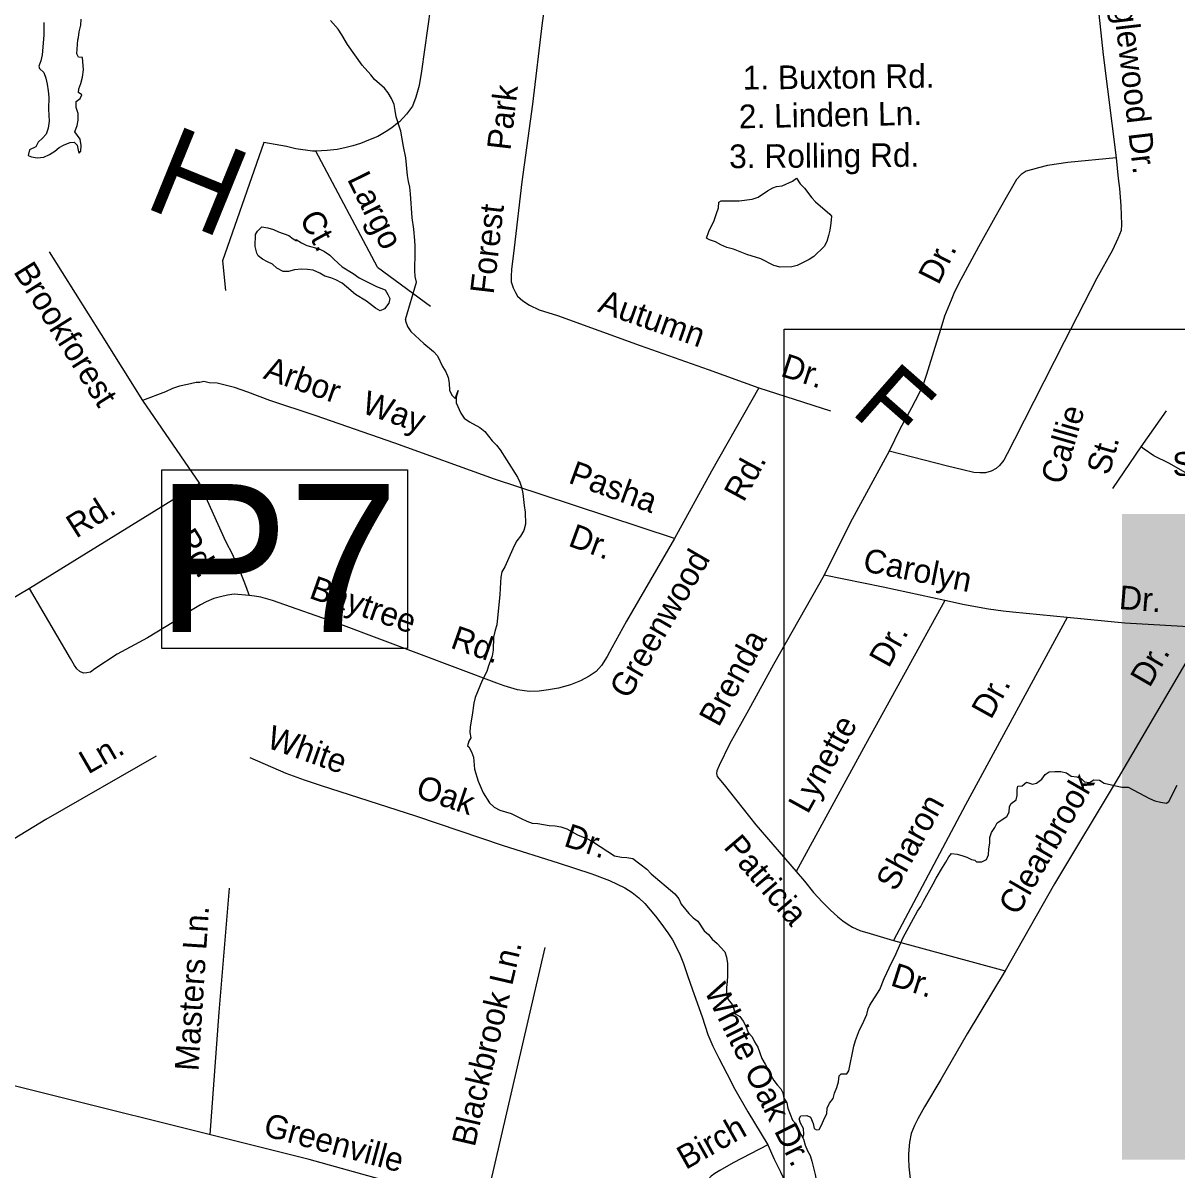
# Model space of a CAD drawing. Extents: x 1945482 to 2853149, y 66427 to 1015778.
# Drawn here: x 2341524 to 2344721, y 165302 to 168479 of the extents above; entities that cross this region are included whole.
import ezdxf

# ---------------------------------------------------------------- set-up
doc = ezdxf.new("R2010")
doc.units = 0
for name, color, linetype in [('Old_Level_10', 7, 'Continuous'), ('Old_Level_22', 7, 'Continuous'), ('Old_Level_3', 7, 'Continuous'), ('Old_Level_31', 7, 'Continuous'), ('Old_Level_35', 7, 'Continuous'), ('Old_Level_59', 7, 'Continuous'), ('Old_Level_60', 7, 'Continuous')]:
    doc.layers.add(name, color=color, linetype=linetype)

msp = doc.modelspace()

# ---------------------------------------------------------------- linework, layer by layer
at = {"layer": 'Old_Level_3'}
msp.add_lwpolyline([(2350469.6, 164712.1), (2343633, 164712.1), (2343633, 167630.7), (2350469.6, 167630.7), (2350469.6, 164712.1)], dxfattribs=at)
at = {"layer": 'Old_Level_31'}
msp.add_lwpolyline([(2341908.3, 167241), (2342589, 167241), (2342589, 166746.8), (2341908.3, 166746.8)], close=True, dxfattribs=at)
at = {"layer": 'Old_Level_35'}
for p, q in [((2343562.8, 167469), (2343761.3, 167404.6)), ((2341855.6, 167433.2), (2342013, 167203.3)), ((2342013, 167203.3), (2341542.1, 166912.7)), ((2343329.2, 167051.4), (2342959.6, 167173.2)), ((2343935.6, 165937.2), (2344245.1, 165853.3))]:
    msp.add_line(p, q, dxfattribs=at)
for points in [[(2342680.1, 168742.6), (2342652.6, 168523.2), (2342627.8, 168346.3), (2342621.2, 168306), (2342612.6, 168273.5), (2342603.4, 168249.2), (2342586.3, 168226.5), (2342567.1, 168205.7), (2342561.6, 168201.4)], [(2344478.4, 168747.5), (2344516.5, 168390.9), (2344552.1, 168106.1)], [(2342993.8, 168702.8), (2342962.6, 168479.4), (2342935.4, 168254.5), (2342905.8, 168039), (2342885.2, 167856.3), (2342877.7, 167796), (2342876.1, 167777.9), (2342876.8, 167761.8), (2342881.7, 167745.9), (2342888.1, 167732.4), (2342894.4, 167722.5), (2342909, 167709.2), (2342927.5, 167697.8), (2342954, 167684.8), (2343004.5, 167668.7), (2343233.9, 167585.9), (2343422.6, 167519.2), (2343562.8, 167469)], [(2342561.6, 168201.4), (2342545.8, 168188.8), (2342530.4, 168178.4), (2342507, 168165.3), (2342481.1, 168154.4), (2342459.5, 168145.4), (2342437.8, 168138.6), (2342416, 168133.8), (2342394.2, 168129), (2342366.4, 168125.9), (2342335.7, 168124.7)], [(2342253.7, 168137.2), (2342191.2, 168148.4), (2342076.5, 167820.4), (2342084.7, 167738.3)], [(2342335.7, 168124.7), (2342326.4, 168124.3), (2342280.3, 168130.4), (2342253.7, 168137.2), (2342250.6, 168138.2)], [(2342506.2, 167802.8), (2342335.7, 168124.7)], [(2344552.1, 168106.1), (2344418.4, 168092.9), (2344362.6, 168084.8), (2344336.9, 168077.9), (2344321, 168073), (2344303.5, 168068.4), (2344289.7, 168059.9), (2344276.2, 168045.3), (2344265.1, 168026.8), (2344248.2, 167996.3), (2344216.3, 167940.9), (2344171.6, 167859), (2344115.6, 167757), (2344102.5, 167730.2), (2344095.4, 167711.9), (2344086.1, 167689.5), (2344077.1, 167667.2), (2344066.4, 167633), (2344050.4, 167580.2), (2344027.4, 167505.4), (2344018.6, 167480.8), (2344005.6, 167452.3), (2343985.1, 167413.5), (2343953.3, 167354.4), (2343923.9, 167293.2)], [(2344552.1, 168106.1), (2344558.3, 168048.6), (2344561.4, 168020.5), (2344565.2, 167972.7), (2344566.3, 167946.8), (2344567.3, 167920.9), (2344566, 167904.8), (2344556.7, 167882.4), (2344542.2, 167849.7), (2344499, 167772.2), (2344408.2, 167596.3), (2344324.5, 167430.8), (2344270.9, 167325), (2344250.1, 167286.1), (2344241, 167267.7), (2344229.4, 167253.1), (2344219.9, 167244.9), (2344206, 167238.1), (2344190.5, 167233.5), (2344174.4, 167232.9), (2344158.3, 167234.2), (2344128.1, 167241.2), (2344085.7, 167251.4), (2343923.9, 167293.2)], [(2341597.1, 167845.4), (2341740.3, 167616.7), (2341855.6, 167433.2)], [(2342506.2, 167802.8), (2342652.9, 167694.6)], [(2342959.6, 167173.2), (2342830.4, 167215.8), (2342554.4, 167314.8), (2342333.4, 167392.1), (2342207.7, 167433.4), (2342146.7, 167456.9), (2342110.1, 167469.5), (2342083.9, 167476.4), (2342061.8, 167481.4), (2342039.7, 167482.5), (2342025.5, 167486.2), (2342013.8, 167483.5), (2342003.6, 167483.1), (2341979.8, 167478.2), (2341958, 167473.4), (2341938.3, 167466.7), (2341918.6, 167457.7), (2341855.6, 167433.2)], [(2343562.8, 167469), (2343431.8, 167237.6), (2343329.2, 167051.4)], [(2344621.8, 167304.9), (2344692, 167405.2)], [(2344543.4, 167189.6), (2344621.8, 167304.9)], [(2345064.6, 167251.6), (2345051.9, 167240), (2345028.5, 167221), (2345016.8, 167211.5), (2344999.2, 167202), (2344983.5, 167196.3), (2344958.1, 167190.6), (2344930.7, 167188.7), (2344902.7, 167186.4), (2344856.5, 167194.4), (2344809.6, 167205.8), (2344756.8, 167226.7), (2344700.1, 167258.9), (2344657.1, 167279.8), (2344629.7, 167298.8), (2344621.8, 167304.9)], [(2343923.9, 167293.2), (2343815.6, 167094.6), (2343743.5, 166950)], [(2342013, 167203.3), (2342085, 167044.2), (2342104.5, 167006.9), (2342117.9, 166975.6), (2342126.5, 166955.9), (2342137.5, 166928.4), (2342151, 166892.9)], [(2343329.2, 167051.4), (2343196.2, 166822), (2343155.1, 166748.5), (2343142, 166724), (2343126.9, 166699.4), (2343111.8, 166682.8), (2343092.3, 166669.9), (2343068.8, 166657.1), (2343041.1, 166645.8), (2343007.6, 166636.6), (2342979.6, 166631.6), (2342953.8, 166628.6), (2342927.9, 166627.6), (2342913.7, 166629), (2342893.6, 166632.1), (2342857.1, 166642.5), (2342836.4, 166650.3)], [(2343743.5, 166950), (2343603, 166702.2), (2343534.2, 166575.4), (2343481.8, 166481.5), (2343452.3, 166422.2), (2343446.6, 166407.9), (2343445, 166399.9), (2343447.3, 166391.8), (2343466.2, 166368.6), (2343554.6, 166258.2), (2343665.8, 166128.4)], [(2344078.2, 166878.9), (2343906.7, 166916.4), (2343743.5, 166950)], [(2341542.1, 166912.7), (2341364.1, 166807.6), (2341317.3, 166777.8), (2341254.9, 166737.3), (2341206, 166705.5), (2341171.2, 166679.8), (2341143.8, 166658.7), (2341120.7, 166638.1), (2341090, 166608.7)], [(2342151, 166892.9), (2342108.8, 166897.1), (2342090.9, 166894.4), (2342071.1, 166889.7), (2342053.2, 166885.1), (2342031.6, 166876), (2342015.8, 166867.5), (2341988.6, 166850.3), (2341941.9, 166820.6), (2341869.5, 166775.7), (2341785.3, 166730.4), (2341722.9, 166689.8), (2341711.4, 166681.2), (2341701.3, 166678.8), (2341691.5, 166678.4), (2341681.2, 166682.3), (2341673, 166689.8), (2341666.4, 166699.4), (2341655.7, 166719), (2341542.1, 166912.7)], [(2342836.4, 166650.3), (2342404.3, 166812.6), (2342215.6, 166879.3), (2342183.4, 166888.2), (2342165.2, 166891.5), (2342151, 166892.9)], [(2344078.2, 166878.9), (2343858, 166480.3), (2343665.8, 166128.4)], [(2344416.4, 166832.5), (2344265.5, 166846.6), (2344239.5, 166849.5), (2344199.2, 166855.8), (2344132.8, 166867.3), (2344078.2, 166878.9)], [(2344416.4, 166832.5), (2344134.7, 166313), (2343935.6, 165937.2)], [(2344801.6, 166803.5), (2344576.9, 166816.9), (2344416.4, 166832.5)], [(2344801.6, 166803.5), (2344558.1, 166387.8), (2344381.6, 166094.7), (2344245.1, 165853.3)], [(2341892.6, 166448.4), (2341587.4, 166272.2), (2341360.8, 166135.3), (2341173, 166021.8), (2341040.6, 165934.5)], [(2342152.7, 166444.6), (2342252.6, 166400.6), (2342303.2, 166382.6), (2342350.1, 166366.4), (2342611.4, 166282.9), (2342854.5, 166200.3), (2343006.8, 166152.5), (2343099.9, 166122), (2343148.5, 166103.9), (2343191.3, 166083.7), (2343211.9, 166070.4), (2343230.5, 166055.3), (2343247.2, 166039.9), (2343262, 166022.5), (2343276.5, 166005), (2343291.4, 165985.5), (2343310.5, 165958.4), (2343323.1, 165938.9), (2343342.6, 165901.6), (2343353.9, 165874.1), (2343365, 165840.4), (2343378.7, 165800.9), (2343405.7, 165725.9), (2343421.7, 165676.6), (2343434.8, 165645), (2343452.2, 165611.8), (2343473.9, 165568.7), (2343495.7, 165525.6), (2343532.3, 165463.1), (2343587.8, 165371.1)], [(2343665.8, 166128.4), (2343688.8, 166101.4), (2343714, 166070.2), (2343739.4, 166043.3), (2343760.2, 166022.2), (2343781, 166003), (2343795.3, 165991.4), (2343809.7, 165982.1), (2343821.8, 165974.7), (2343842.2, 165965.3), (2343870.8, 165956.6), (2343935.6, 165937.2)], [(2342095.1, 166082.3), (2342066.7, 165739.2), (2342042.1, 165399.8)], [(2342802.9, 165193.4), (2342970.7, 165918.4)], [(2344245.1, 165853.3), (2344139.8, 165679.1), (2344066.7, 165552.1), (2344021.8, 165476.2), (2344003, 165443.6), (2343993.9, 165425.2), (2343984.6, 165402.8), (2343979.7, 165378.7), (2343977, 165346.4), (2343977.5, 165334.6), (2343978.4, 165310.4), (2343981.7, 165276.7), (2343984.4, 165258.8), (2343991.7, 165224.9), (2343994.1, 165213.2), (2343994.5, 165203), (2343994.9, 165193.2), (2343993.4, 165181), (2343991.7, 165173.1), (2343988.4, 165158.8), (2343979, 165138.4), (2343960.4, 165103.9), (2343898.4, 165001.3), (2343852.9, 164911.5)], [(2346662.2, 163895.5), (2346496.8, 163957.7), (2346262.9, 164054.5), (2345470.3, 164361.2), (2344269.9, 164769.9), (2343846.7, 164899.2), (2343648.3, 164953.3), (2343374.9, 165036.4), (2342316.9, 165330.9), (2341347, 165572.5), (2341260.5, 165585.2)], [(2343587.8, 165371.1), (2343491.6, 165321.3), (2343454.7, 165299.8), (2343440.9, 165291.4), (2343431, 165284.8), (2343423.5, 165276.6), (2343418, 165266.2), (2343414.4, 165256.2), (2343408.8, 165239.9)], [(2343587.8, 165371.1), (2343605.4, 165331.7), (2343622.9, 165296.3), (2343635.8, 165268.9), (2343649.3, 165235.3), (2343662.6, 165196.1), (2343667.8, 165174), (2343670.8, 165148.2), (2343670.1, 165116.3), (2343668.4, 165100.2), (2343664, 165061.9), (2343656.4, 165005.5), (2343648.3, 164953.3)]]:
    msp.add_lwpolyline(points, dxfattribs=at)
at = {"layer": 'Old_Level_59'}
for points in [[(2342584, 167657.6), (2342614.7, 167761), (2342611, 167776.8), (2342609.7, 167793.4), (2342611, 167843.5), (2342611, 167861.3), (2342610, 167877), (2342606.7, 167907.7), (2342602.2, 167940), (2342597.7, 168006.4), (2342595.5, 168024.6), (2342592, 168040.1), (2342589.5, 168056.9), (2342584.5, 168106.2), (2342578, 168137.3), (2342571.2, 168179.7), (2342557.5, 168219), (2342555.5, 168237), (2342552, 168253.5), (2342545, 168270.3), (2342535.7, 168286.2), (2342526, 168298.5), (2342498.2, 168322.7), (2342488, 168335.6), (2342464, 168362.6), (2342423.2, 168419.4), (2342407.5, 168447), (2342397, 168462.5), (2342376, 168486.1)], [(2342584, 167657.6), (2342584.2, 167654.5), (2342589.7, 167638.8), (2342598.5, 167624.3), (2342634.2, 167591.1), (2342661.5, 167568.9), (2342672.2, 167557.1), (2342686.5, 167528), (2342695.2, 167513.2), (2342702, 167497), (2342704.7, 167481.1), (2342705.5, 167462.5), (2342712, 167448.2), (2342721.5, 167439), (2342729.7, 167461.4), (2342724, 167443), (2342724, 167427.4), (2342737, 167398.5), (2342746.7, 167384.8), (2342761, 167374.8), (2342790, 167359.1), (2342803.5, 167347.2), (2342823.5, 167321.8), (2342835.5, 167310.1), (2342845.7, 167296.8), (2342864, 167269.2), (2342893.7, 167220.9), (2342900.5, 167207.5), (2342905.5, 167193.1), (2342909.2, 167176.1), (2342912.7, 167142.5), (2342915.5, 167124), (2342916, 167090.7), (2342911.5, 167073.5), (2342902.2, 167057.9), (2342892.5, 167044.6), (2342884.7, 167030.5), (2342859, 166972.8), (2342850.7, 166959), (2342848, 166944.2), (2342846.5, 166929.3), (2342845.2, 166896.1), (2342837, 166811.7), (2342832.5, 166797.4), (2342827.7, 166778.2), (2342826.2, 166742.2), (2342824, 166725), (2342813.7, 166698.3), (2342809, 166682.2), (2342796.2, 166658.1), (2342777.2, 166610.8), (2342773.5, 166594.8), (2342768.7, 166561.6), (2342762.5, 166529.5), (2342762, 166513.3), (2342765.2, 166498.5), (2342759.5, 166489.8), (2342755.7, 166476.4), (2342759.2, 166473.8), (2342766.5, 166459.7), (2342772.5, 166445), (2342775, 166412.5), (2342785.5, 166378.8), (2342799, 166346.5), (2342816.2, 166318.8), (2342829.2, 166306.7), (2342845, 166298.1), (2342876.5, 166289.4), (2342904, 166275.1), (2342919.5, 166268.1), (2342934.5, 166262.6), (2342950.2, 166261.1), (2342982, 166255.8), (2342998.2, 166255.3), (2343014, 166252.6), (2343030.7, 166247.1), (2343060.5, 166230.3), (2343089.5, 166217.7), (2343105, 166209.9), (2343163, 166172.2), (2343181.7, 166168.7), (2343197.2, 166167.5), (2343214, 166164.2), (2343252, 166134.6), (2343264, 166122.4), (2343329.5, 166066.7), (2343341, 166052.6), (2343347.5, 166038.2), (2343368.7, 166012.1), (2343380.5, 165999.8), (2343393.5, 165991), (2343411.5, 165964.5), (2343423, 165953.6), (2343433.2, 165941.5), (2343447, 165928.9), (2343468.2, 165905.9), (2343473.2, 165890.9), (2343476, 165873.2), (2343476.2, 165839.6), (2343475.2, 165823.8)], [(2343684.8, 165390.6), (2343687, 165399.6), (2343686.5, 165416.2), (2343678, 165431.3), (2343674.7, 165443.4), (2343679.2, 165451.2), (2343695.2, 165452.2), (2343706, 165448.1), (2343713.2, 165430.8), (2343716, 165416.6), (2343722.5, 165412.9), (2343730, 165413.9), (2343737, 165427.9), (2343743.5, 165443.7), (2343751, 165457.2), (2343752, 165473), (2343758.2, 165486.7), (2343768.7, 165499.9), (2343772, 165514.7), (2343778.5, 165530), (2343783.2, 165546.2), (2343785, 165562.2), (2343790.5, 165568.3), (2343806.5, 165568), (2343811.7, 165576.1), (2343825.7, 165644.3), (2343830, 165660.3), (2343841.5, 165689.8), (2343849, 165704), (2343862, 165732.8), (2343865.7, 165747.8), (2343869.7, 165758), (2343897.5, 165801.9), (2343909.5, 165832.1), (2343930.7, 165877.2), (2343939.5, 165893.4), (2343962.2, 165945.4), (2344002, 166018.9), (2344011.5, 166031.9), (2344018.5, 166046.2), (2344046, 166094.1), (2344053.5, 166110.1), (2344071.2, 166139.9), (2344080.7, 166154.1), (2344089, 166169.2), (2344096, 166178.1), (2344112.5, 166176.8), (2344128, 166171.9), (2344138.7, 166168.2), (2344152.2, 166161.4), (2344160.7, 166159.6), (2344165.7, 166155), (2344180.7, 166155.4), (2344193, 166161.8), (2344199.2, 166175.1), (2344200, 166191.3), (2344202.5, 166207.1), (2344202.5, 166223), (2344207, 166236.9), (2344216, 166250.3), (2344222.5, 166263.7), (2344249.7, 166281.2), (2344256.2, 166292.9), (2344257, 166308.8), (2344261.5, 166316.8), (2344275.5, 166327.1), (2344278, 166339.3), (2344278, 166355.6), (2344280.5, 166364.7), (2344292, 166366.2), (2344304.5, 166376.1), (2344320.5, 166370.9), (2344331.5, 166373.1), (2344346.5, 166384.5), (2344356.2, 166397.3), (2344367, 166404.3), (2344382.5, 166405.8), (2344399, 166405.8), (2344414.7, 166402.1), (2344427.5, 166392.7), (2344443.7, 166390.6), (2344456.2, 166384.9), (2344464.7, 166377.2), (2344478.5, 166375.3), (2344490.5, 166382.9), (2344506, 166381.7), (2344519, 166373.2), (2344568.5, 166362.6), (2344585.7, 166362.5), (2344645.2, 166330.8), (2344659.7, 166324.7), (2344675.5, 166320.2), (2344692, 166318), (2344698.7, 166322.1), (2344721.5, 166367.7)], [(2343475.2, 165823.8), (2343472.7, 165807.3), (2343473.2, 165788.9), (2343477.7, 165774.1), (2343488.7, 165760.5), (2343492.7, 165751.1), (2343497, 165734.6), (2343509.7, 165727.2), (2343519, 165713.7), (2343526.2, 165700.3), (2343533, 165682.6), (2343544.5, 165670.2), (2343550.5, 165656.4), (2343559.5, 165641.7), (2343570.7, 165610.4), (2343580, 165594.6), (2343596, 165564.2), (2343604.5, 165549.7), (2343613.5, 165537.3), (2343624, 165526.1), (2343629.5, 165515.4), (2343632.2, 165500.6), (2343640, 165487.3), (2343643.2, 165472.5), (2343655.7, 165439.9), (2343664.5, 165430.8), (2343679, 165400.7), (2343684.8, 165390.6)], [(2343684.8, 165390.6), (2343686.7, 165387.1), (2343690.7, 165370.2), (2343697, 165355), (2343705, 165341.4), (2343709.7, 165326.3), (2343718.5, 165289.4), (2343721.5, 165273.2), (2343726, 165254.5), (2343731, 165237.9), (2343739, 165200.6), (2343744, 165169.9), (2343748, 165153.3), (2343750, 165134.5), (2343750.7, 165117.1), (2343750.5, 165080.2), (2343745.2, 165061.5), (2343744, 165042.1), (2343752.7, 165010.4), (2343753.5, 164994.5), (2343765.2, 164962.5), (2343773.7, 164952.9), (2343779, 164945.6), (2343776.2, 164901.9)]]:
    msp.add_lwpolyline(points, dxfattribs=at)
at = {"layer": 'Old_Level_60'}
for points in [[(2341563.2, 168105.9), (2341581.5, 168108), (2341598, 168115.3), (2341612, 168124.7), (2341624.5, 168134.6), (2341638.2, 168141.6), (2341655, 168148.2), (2341666.2, 168149), (2341674, 168140.5), (2341677.5, 168122.2), (2341679.5, 168119.1), (2341684.5, 168124.3), (2341685.7, 168139.6), (2341682.2, 168157.9), (2341668, 168177.4), (2341674.5, 168194.9), (2341676.7, 168210), (2341676.7, 168228.6), (2341671.2, 168244.9), (2341671.5, 168261.9), (2341682.5, 168269.8), (2341687.5, 168280.3), (2341678.2, 168287.1), (2341678.5, 168296.6), (2341684.7, 168312.1), (2341689.2, 168329.2), (2341691.5, 168349.3), (2341689, 168383.8), (2341677.5, 168385.1), (2341673.7, 168393.7), (2341676, 168432.8), (2341678, 168439.6), (2341680.2, 168454.8), (2341684.2, 168473.2), (2341685, 168489.6)], [(2341581.5, 168480.5), (2341582.2, 168445.5), (2341577.5, 168391.2), (2341573.7, 168374.9), (2341568.2, 168359.8), (2341569.5, 168353.2), (2341582.2, 168342.4), (2341587.2, 168326.3), (2341591, 168309.6), (2341594.2, 168291.4), (2341595.7, 168273.5), (2341594.5, 168240.5), (2341596.5, 168207.3), (2341594.2, 168187.7), (2341588, 168171.6), (2341578.2, 168160), (2341566.5, 168149.6), (2341559.5, 168136), (2341542, 168127.7), (2341538.7, 168112.7), (2341547.5, 168108.1), (2341563.2, 168105.9)], [(2343621.7, 167803.1), (2343604, 167807.8), (2343568, 167826.3), (2343529.7, 167838.2), (2343492.5, 167852.4), (2343474.2, 167857.7), (2343457, 167864.7), (2343443, 167872.7), (2343426, 167878.6), (2343417.5, 167883.4), (2343424, 167902.1), (2343438.7, 167932.6), (2343445.5, 167951.1), (2343450.7, 167967.6), (2343452.2, 167983.4), (2343458, 167986.5), (2343508.2, 167986.2), (2343543.7, 167991.3), (2343560.5, 167997.2), (2343586.2, 168014), (2343601, 168022.6), (2343611.7, 168026), (2343627.5, 168028), (2343656, 168040.8), (2343666.5, 168049.2), (2343677.5, 168034), (2343688.7, 168022), (2343709, 167994.7), (2343719.7, 167983.5), (2343759.2, 167949.4), (2343763.7, 167944.2), (2343762.2, 167925.1), (2343759, 167905.8), (2343756, 167890.3), (2343751.2, 167874.1), (2343743.5, 167860), (2343715.2, 167832.4), (2343701.7, 167823.8), (2343669.2, 167807.2), (2343654, 167803.7), (2343621.7, 167803.1)], [(2342514, 167681.9), (2342500.7, 167689.5), (2342475.5, 167709.1), (2342445.5, 167727.4), (2342420.7, 167748.7), (2342408, 167758.5), (2342391.2, 167767.4), (2342376.7, 167772.9), (2342360, 167777.9), (2342346.5, 167786.7), (2342328, 167794.1), (2342312.7, 167796.7), (2342295.5, 167797.6), (2342276.2, 167795.3), (2342259.5, 167790.8), (2342244.5, 167791.3), (2342227.2, 167800.4), (2342215.5, 167811.5), (2342201.5, 167817.3), (2342188, 167825), (2342175.5, 167834.3), (2342171.7, 167841.7), (2342167.7, 167860.3), (2342168.5, 167893.1), (2342173.5, 167902.7), (2342185.7, 167914.9), (2342202, 167912.3), (2342218.5, 167907.3), (2342232, 167900.3), (2342261, 167890.5), (2342273, 167881.1), (2342282.2, 167875.9), (2342281, 167879.2), (2342295.7, 167869.9), (2342310.2, 167862.8), (2342345, 167853.7), (2342359, 167846.3), (2342374, 167836.3), (2342385, 167825), (2342408.5, 167804.2), (2342439.2, 167784.9), (2342455.5, 167773.6), (2342503.5, 167749.5), (2342527, 167740.3), (2342535.2, 167727.4), (2342540.5, 167715.6), (2342537.5, 167702.9), (2342526, 167687.1), (2342514, 167681.9)]]:
    msp.add_lwpolyline(points, dxfattribs=at)

# ---------------------------------------------------------------- texts
at = {"layer": 'Old_Level_10'}
for s, height, rotation, p in [('Englewood Dr.', 65.617, 276.7015, (2344532.9, 168629.5)), ('1. Buxton Rd.', 65.617, 0.5563, (2343518.1, 168294.9)), ('Park', 65.62, 83.3327, (2342874.4, 168124.6)), ('2. Linden Ln. ', 65.617, 1.107, (2343507.9, 168187.4)), ('3. Rolling Rd.', 65.617, 0.454, (2343480.7, 168077)), ('Largo', 65.62, 296.2637, (2342421.1, 168046.9)), ('Forest', 65.62, 83.3327, (2342827.8, 167726.2)), ('Ct.', 65.62, 298.6159, (2342288.4, 167938.3)), ('Dr.', 65.62, 63.2179, (2344060, 167751.1)), ('Brookforest', 65.617, 302.072, (2341496, 167790.5)), ('Autumn', 65.62, 340.5354, (2343113.6, 167680.6)), ('Dr.', 65.62, 342.0371, (2343620, 167502.2)), ('Arbor   Way', 65.617, 340.7342, (2342187.2, 167495.3)), ('Callie', 65.62, 73.9577, (2344405.5, 167197.7)), ('St.', 65.62, 73.9577, (2344532.5, 167223.7)), ('Rd.', 65.62, 61.4756, (2343520.5, 167149.4)), ('Strada', 65.62, 2.1878, (2344709.5, 167223.8)), ('Pasha', 65.62, 339.8971, (2343032.1, 167206.3)), ('Rd.', 65.62, 32.2858, (2341671.2, 167050.2)), ('Rd.', 65.62, 301.8831, (2341941.6, 167052.1)), ('Dr.', 65.62, 339.8971, (2343031.7, 167031.8)), ('Greenwood', 65.62, 59.8936, (2343202.1, 166603.2)), ('Carolyn', 65.62, 348.7629, (2343848.1, 166961.2)), ('Baytree', 65.62, 340.5878, (2342313.7, 166887.2)), ('Dr.', 65.62, 355.3688, (2344558.7, 166856.1)), ('Rd.', 65.62, 340.5878, (2342705.3, 166749.2)), ('Dr.', 65.62, 61.01, (2343922.2, 166689.7)), ('Brenda', 65.62, 61.5034, (2343451.4, 166526.1)), ('Dr.', 65.62, 59.9268, (2344644.9, 166635.6)), ('Dr.', 65.62, 61.0179, (2344205.6, 166547.4)), ('Lynette', 65.62, 61.01, (2343698.1, 166285.3)), ('White', 65.62, 340.3996, (2342195.3, 166473.3)), ('Ln.', 65.62, 30, (2341704.6, 166396.7)), ('Oak', 65.62, 341.2394, (2342608.7, 166335.8)), ('Clearbrook', 65.62, 59.9268, (2344279.8, 166003.6)), ('Sharon', 65.62, 61.0179, (2343941.4, 166070.5)), ('Dr.', 65.62, 341.8915, (2343019.4, 166200.1)), ('Patricia', 65.62, 310.565, (2343462.6, 166195.2)), ('Masters Ln.', 65.617, 86.2714, (2342009.9, 165574.4)), ('Blackbrook Ln.', 65.617, 76.9426, (2342775.4, 165363.4)), ('Dr.', 65.62, 342.3214, (2343924.2, 165813.7)), ('White Oak Dr.', 65.617, 296.5647, (2343409.7, 165798.3)), ('Greenville', 65.62, 344.8826, (2342186.8, 165397.5)), ('Birch', 65.62, 29.3903, (2343360, 165301.2))]:
    msp.add_text(s, height=height, rotation=rotation, dxfattribs=at).set_placement(p)
at = {"layer": 'Old_Level_22'}
for s, height, rotation, p in [('H', 246.1, 337.8725, (2341853.7, 167971.3)), ('F', 196.8, 318.6658, (2343813.1, 167401))]:
    msp.add_text(s, height=height, rotation=rotation, dxfattribs=at).set_placement(p)
at = {"layer": 'Old_Level_3'}
msp.add_text('B-3496', height=1788.88, dxfattribs=at).set_placement((2344372.4, 165330))
at = {"layer": 'Old_Level_31'}
msp.add_text('P7', height=410.1, dxfattribs=at).set_placement((2341893.6, 166791.8))

doc.saveas('drawing.dxf')
